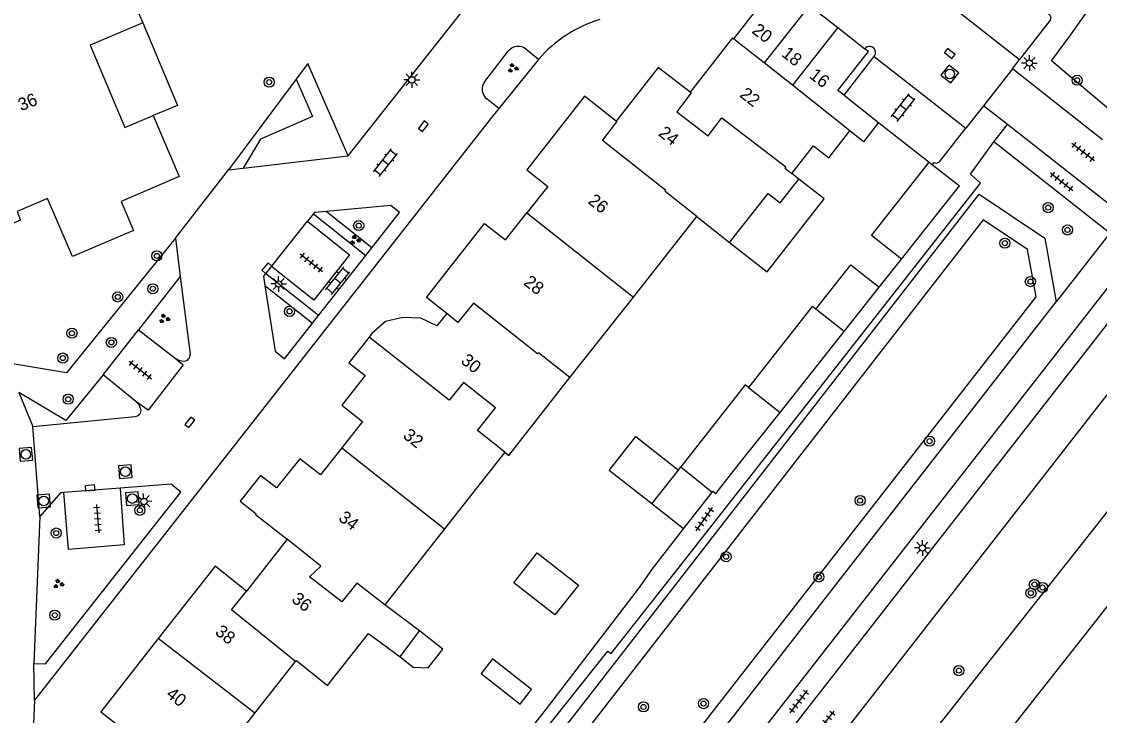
# Model space of a CAD drawing. Extents: x 126000 to 131009, y 393000 to 395500.
# Drawn here: x 130869.4 to 130954.5, y 395020.6 to 395075.3 of the extents above; entities that cross this region are included whole.
import ezdxf

# ---------------------------------------------------------------- set-up
doc = ezdxf.new("R2010")
doc.units = 0
for name, color, linetype in [('gg-afsc-erfafscheiding', 7, 'Continuous'), ('gg-afsc-muur', 7, 'Continuous'), ('gg-anno-huisnummerreeks BGT', 7, 'Continuous'), ('gg-bbg-bijgebouw', 7, 'Continuous'), ('gg-bbg-gedigitaliseerde bebouwing', 7, 'Continuous'), ('gg-bbg-gedigitaliseerde bijgebouw', 7, 'Continuous'), ('gg-bbg-hoofdgebouw', 7, 'Continuous'), ('gg-bbg-luifel en loopbrug', 7, 'Continuous'), ('gg-bbg-tussenscheiding', 7, 'Continuous'), ('gg-knt-verharding', 7, 'Continuous'), ('gg-knt-verharding nz', 7, 'Continuous'), ('gt-grn-groengrens', 7, 'Continuous'), ('gt-grn-weggrens', 7, 'Continuous'), ('gt-symb-boom', 7, 'Continuous'), ('gt-symb-groenvak', 7, 'Continuous'), ('gt-symb-klinker verharding', 7, 'Continuous'), ('gt-symb-kolk', 7, 'Continuous'), ('gt-symb-lichtmast', 7, 'Continuous'), ('gt-symb-rioolschacht', 7, 'Continuous'), ('gt-symb-tegel verharding', 7, 'Continuous')]:
    doc.layers.add(name, color=color, linetype=linetype)

# ---------------------------------------------------------------- blocks, each defined once
blk = doc.blocks.new('gt0-BOOM')
at = {"layer": 'gt-symb-boom'}
for radius in [0.4, 0.2]:
    blk.add_circle((0, 0), radius, dxfattribs=at)
blk = doc.blocks.new('gt0-LMAST')
at = {"layer": 'gt-symb-lichtmast'}
for p, q in [((-0.182, 0.173), (-0.447, 0.438)), ((-0.005, 0.246), (-0.005, 0.621)), ((0.172, 0.173), (0.437, 0.438)), ((-0.255, -0.004), (-0.63, -0.004)), ((-0.182, -0.181), (-0.447, -0.446)), ((-0.005, -0.254), (-0.005, -0.629)), ((0.437, -0.446), (0.172, -0.181)), ((0.245, -0.004), (0.62, -0.004))]:
    blk.add_line(p, q, dxfattribs=at)
blk.add_circle((-0.005, -0.004), 0.25, dxfattribs=at)
blk = doc.blocks.new('gt0-TEG1')
at = {"layer": 'gt-symb-tegel verharding'}
for p, q in [((-1.125, 0), (1.125, 0)), ((-0.9, -0.25), (-0.9, 0.25)), ((-0.45, -0.25), (-0.45, 0.25)), ((0, -0.25), (0, 0.25)), ((0.45, -0.25), (0.45, 0.25)), ((0.9, -0.25), (0.9, 0.25))]:
    blk.add_line(p, q, dxfattribs=at)
blk = doc.blocks.new('gt0-KL1')
at = {"layer": 'gt-symb-klinker verharding'}
for p, q in [((-1.15, 0.3), (1.15, 0.3)), ((-1, -0.3), (-1, 0.3)), ((-0.5, 0.3), (-0.5, 0.45)), ((0, -0.3), (0, 0.3)), ((0.5, 0.3), (0.5, 0.45)), ((1, -0.3), (1, 0.3)), ((-1.15, -0.3), (1.15, -0.3)), ((-0.5, -0.45), (-0.5, -0.3)), ((0.5, -0.45), (0.5, -0.3))]:
    blk.add_line(p, q, dxfattribs=at)
blk = doc.blocks.new('gt0-RS')
at = {"layer": 'gt-symb-rioolschacht'}
blk.add_lwpolyline([(-0.5, -0.5), (0.5, -0.5), (0.5, 0.5), (-0.5, 0.5)], close=True, dxfattribs=at)
blk.add_circle((0, 0), 0.375, dxfattribs=at)
blk = doc.blocks.new('gt0-KOLK')
at = {"layer": 'gt-symb-kolk'}
blk.add_lwpolyline([(0, 0), (0.375, 0), (0.375, 0.4), (-0.375, 0.4), (-0.375, 0), (0, 0)], dxfattribs=at)
blk = doc.blocks.new('gt0-GRVAK')
at = {"layer": 'gt-symb-groenvak'}
for p, q in [((-0.11, 0.189), (-0.228, 0.24)), ((-0.182, 0.153), (0.088, 0.153)), ((-0.091, 0.211), (-0.156, 0.322)), ((-0.047, 0.214), (-0.047, 0.393)), ((-0.004, 0.211), (0.061, 0.322)), ((0.015, 0.189), (0.133, 0.24)), ((0.262, -0.052), (0.197, 0.059)), ((0.305, -0.049), (0.305, 0.13)), ((0.349, -0.052), (0.414, 0.059)), ((-0.245, -0.228), (-0.363, -0.177)), ((-0.318, -0.264), (-0.047, -0.264)), ((-0.226, -0.206), (-0.291, -0.095)), ((-0.183, -0.203), (-0.183, -0.024)), ((-0.139, -0.206), (-0.074, -0.095)), ((-0.12, -0.228), (-0.002, -0.177)), ((0.243, -0.074), (0.125, -0.023)), ((0.17, -0.11), (0.441, -0.11)), ((0.368, -0.074), (0.486, -0.023))]:
    blk.add_line(p, q, dxfattribs=at)

msp = doc.modelspace()

# ---------------------------------------------------------------- linework, layer by layer
at = {"layer": 'gg-afsc-erfafscheiding'}
msp.add_line((130937.076, 395054.359), (130938.833, 395056.577), dxfattribs=at)
for points in [[(130920.483, 394985.246), (130932.09, 395000), (130973.025, 395051.951)], [(130898.269, 395005.571), (130901.395, 395009.615), (130901.608, 395009.45), (130910.731, 395020.985), (130918.171, 395030.682), (130919.187, 395032.139), (130921.64, 395035.288)]]:
    msp.add_lwpolyline(points, dxfattribs=at)
at = {"layer": 'gg-afsc-muur'}
msp.add_line((130937.036, 395067.353), (130941.018, 395064.22), dxfattribs=at)
at = {"layer": 'gg-bbg-bijgebouw'}
for p, q in [((130929.13, 395078.493), (130925.585, 395073.95)), ((130931.577, 395076.574), (130933.808, 395074.825)), ((130933.808, 395074.825), (130935.937, 395073.156)), ((130934.313, 395069.492), (130937.036, 395067.353))]:
    msp.add_line(p, q, dxfattribs=at)
msp.add_lwpolyline([(130934.313, 395069.492), (130933.818, 395069.881), (130936.221, 395072.933), (130935.937, 395073.156)], dxfattribs=at)
at = {"layer": 'gg-bbg-gedigitaliseerde bebouwing'}
for p, q in [((130930.742, 395062.874), (130930.176, 395063.313)), ((130917.679, 395053.58), (130922.68, 395059.93)), ((130922.68, 395059.93), (130925.272, 395057.888)), ((130912.67, 395047.22), (130917.679, 395053.58)), ((130907.528, 395041.338), (130902.766, 395035.294)), ((130902.766, 395035.294), (130898.052, 395029.311)), ((130900.801, 395027.251), (130898.052, 395029.311)), ((130896.783, 395027.041), (130899.268, 395025.192)), ((130887.805, 395020.754), (130891.018, 395024.841)), ((130884.522, 395016.579), (130887.805, 395020.754))]:
    msp.add_line(p, q, dxfattribs=at)
for points in [[(130869.964, 395078.293), (130871.282, 395078.849), (130871.631, 395078.019), (130876.837, 395080.214), (130878.955, 395075.193)], [(130878.955, 395075.193), (130874.808, 395073.444), (130877.547, 395066.949), (130879.774, 395067.888)], [(130930.176, 395063.313), (130931.903, 395065.511), (130933.104, 395064.567), (130934.767, 395066.684)], [(130925.272, 395057.888), (130928.317, 395061.752), (130929.267, 395061.003), (130930.742, 395062.874)], [(130907.528, 395041.338), (130907.84, 395041.09), (130912.67, 395047.22)], [(130891.018, 395024.841), (130891.08, 395024.92), (130893.55, 395022.93), (130896.783, 395027.041)]]:
    msp.add_lwpolyline(points, dxfattribs=at)
at = {"layer": 'gg-bbg-gedigitaliseerde bijgebouw'}
for p, q in [((130934.301, 395050.856), (130937.076, 395054.359)), ((130934.301, 395050.856), (130932.069, 395052.61)), ((130919.129, 395037.261), (130921.229, 395039.935)), ((130921.229, 395039.935), (130921.423, 395040.182)), ((130921.423, 395040.182), (130923.891, 395038.197)), ((130921.64, 395035.288), (130919.129, 395037.261))]:
    msp.add_line(p, q, dxfattribs=at)
for points in [[(130937.036, 395067.353), (130935.841, 395065.832), (130934.767, 395066.684)], [(130932.069, 395052.61), (130934.83, 395056.123), (130937.076, 395054.359)], [(130921.64, 395035.288), (130923.624, 395037.834), (130923.891, 395038.197)], [(130911.485, 395028.504), (130908.233, 395031.05), (130910.092, 395033.415), (130913.338, 395030.863), (130911.485, 395028.504)], [(130899.268, 395025.192), (130900.309, 395024.374), (130901.478, 395024.328), (130902.64, 395025.806), (130900.801, 395027.251)]]:
    msp.add_lwpolyline(points, dxfattribs=at)
at = {"layer": 'gg-bbg-hoofdgebouw'}
msp.add_line((130890.364, 395034.483), (130887.149, 395030.392), dxfattribs=at)
for points in [[(130879.774, 395067.888), (130881.833, 395063.092), (130877.245, 395061.109), (130878.235, 395058.827), (130873.405, 395056.778), (130871.446, 395061.356), (130869.046, 395060.334), (130869.323, 395059.636), (130866.44, 395058.407), (130865.266, 395061.293), (130865.944, 395061.576), (130864.791, 395064.331), (130867.092, 395065.297), (130865.298, 395069.625), (130862.952, 395068.652), (130860.902, 395073.495), (130864.861, 395075.174), (130864.521, 395075.998), (130869.964, 395078.293)], [(130925.585, 395073.95), (130925.491, 395074.016), (130922.157, 395069.738)], [(130922.157, 395069.738), (130919.643, 395071.694), (130916.332, 395067.439)], [(130916.332, 395067.439), (130913.823, 395069.41), (130909.259, 395063.6), (130910.915, 395062.291), (130909.279, 395060.223)], [(130902.965, 395052.277), (130901.346, 395053.555), (130905.924, 395059.366), (130907.586, 395058.084), (130909.279, 395060.223)], [(130902.965, 395052.277), (130902.176, 395051.305), (130900.894, 395051.923), (130899.475, 395051.964), (130898.109, 395051.638), (130897.045, 395050.702), (130896.826, 395050.425)], [(130896.826, 395050.425), (130895.226, 395048.402), (130896.504, 395047.392)], [(130896.504, 395047.392), (130894.659, 395045.058), (130896.299, 395043.761), (130894.665, 395041.674)], [(130894.665, 395041.674), (130892.996, 395039.543), (130891.344, 395040.827), (130889.522, 395038.525)], [(130889.522, 395038.525), (130888.258, 395039.505), (130886.655, 395037.487), (130887.911, 395036.49)], [(130887.911, 395036.49), (130887.87, 395036.438), (130890.364, 395034.483)], [(130887.149, 395030.392), (130884.674, 395032.347), (130880.188, 395026.642)], [(130880.188, 395026.642), (130875.65, 395020.87), (130878.145, 395018.924)]]:
    msp.add_lwpolyline(points, dxfattribs=at)
at = {"layer": 'gg-bbg-luifel en loopbrug'}
for p, q in [((130941.018, 395064.22), (130941.279, 395064.015)), ((130941.279, 395064.015), (130943.406, 395062.349)), ((130938.833, 395056.577), (130943.406, 395062.349)), ((130929.253, 395044.484), (130934.301, 395050.856)), ((130926.762, 395046.441), (130929.253, 395044.484))]:
    msp.add_line(p, q, dxfattribs=at)
for points in [[(130878.955, 395075.193), (130881.694, 395068.697), (130879.774, 395067.888)], [(130938.833, 395056.577), (130936.471, 395058.433), (130941.018, 395064.22)], [(130925.272, 395057.888), (130928.224, 395055.562), (130932.745, 395061.318), (130930.742, 395062.874)], [(130932.069, 395052.61), (130931.784, 395052.834), (130926.762, 395046.441)], [(130926.762, 395046.441), (130926.501, 395046.646), (130921.423, 395040.182)], [(130923.891, 395038.197), (130923.937, 395038.259), (130924.197, 395038.079), (130926.318, 395040.78), (130929.253, 395044.484)], [(130919.129, 395037.261), (130915.766, 395039.903), (130917.867, 395042.576), (130921.229, 395039.935)], [(130908.735, 395021.456), (130909.651, 395022.622), (130906.57, 395025.043), (130905.654, 395023.876), (130908.735, 395021.456)]]:
    msp.add_lwpolyline(points, dxfattribs=at)
at = {"layer": 'gg-bbg-tussenscheiding'}
for p, q in [((130931.577, 395076.574), (130928.01, 395072.04)), ((130933.808, 395074.825), (130930.23, 395070.28)), ((130928.01, 395072.04), (130925.585, 395073.95)), ((130930.23, 395070.28), (130928.01, 395072.04)), ((130934.767, 395066.684), (130930.23, 395070.28)), ((130909.279, 395060.223), (130917.679, 395053.58)), ((130894.665, 395041.674), (130902.766, 395035.294)), ((130887.805, 395020.754), (130880.188, 395026.642)), ((130899.268, 395025.192), (130900.801, 395027.251))]:
    msp.add_line(p, q, dxfattribs=at)
for points in [[(130922.157, 395069.738), (130922.23, 395069.677), (130921.1, 395068.19), (130923.57, 395066.28), (130924.67, 395067.7), (130929.72, 395063.84), (130929.64, 395063.73), (130930.176, 395063.313)], [(130922.68, 395059.93), (130920.18, 395061.9), (130920.25, 395061.98), (130915.23, 395065.92), (130916.382, 395067.401), (130916.332, 395067.439)], [(130912.67, 395047.22), (130910.178, 395049.182), (130910.11, 395049.1), (130905.056, 395053.091), (130903.831, 395051.577), (130902.965, 395052.277)], [(130907.528, 395041.338), (130905.37, 395043.05), (130906.79, 395044.84), (130904.26, 395046.84), (130903.15, 395045.44), (130896.826, 395050.425)], [(130898.052, 395029.311), (130895.863, 395031.019), (130894.68, 395029.53), (130892.13, 395031.52), (130893.01, 395032.35), (130890.364, 395034.483)], [(130891.018, 395024.841), (130885.965, 395028.908), (130887.149, 395030.392)]]:
    msp.add_lwpolyline(points, dxfattribs=at)
at = {"layer": 'gg-knt-verharding'}
for p, q in [((130895.173, 395064.719), (130904.176, 395076.099)), ((130905.954, 395070.59), (130907.809, 395072.962)), ((130910.198, 395072.32), (130909.227, 395073.113)), ((130934.313, 395069.492), (130936.692, 395072.563)), ((130947.606, 395071.583), (130948.162, 395072.326)), ((130947.606, 395071.583), (130945.319, 395068.666)), ((130954.697, 395065.973), (130947.606, 395071.583)), ((130907.071, 395068.447), (130906.13, 395069.188)), ((130907.071, 395068.447), (130906.408, 395067.626)), ((130945.319, 395068.666), (130943.927, 395066.891)), ((130947.2, 395067.188), (130945.319, 395068.666)), ((130906.408, 395067.626), (130870.419, 395021.773)), ((130957.112, 395059.4), (130947.2, 395067.188)), ((130955.287, 395058.628), (130946.132, 395065.828)), ((130886.897, 395063.739), (130895.173, 395064.719)), ((130881.544, 395058.229), (130885.725, 395063.6)), ((130885.725, 395063.6), (130886.897, 395063.739)), ((130892.438, 395060.147), (130891.964, 395059.566)), ((130892.438, 395060.147), (130896.56, 395056.851)), ((130881.544, 395058.229), (130881.924, 395055.204)), ((130896.56, 395056.851), (130897.031, 395057.449)), ((130892.833, 395052.116), (130896.56, 395056.851)), ((130957.253, 395057.082), (130899.769, 394983.384)), ((130889.119, 395055.976), (130888.647, 395055.423)), ((130881.924, 395055.204), (130882.693, 395049.077)), ((130892.833, 395052.116), (130888.647, 395055.423)), ((130957.952, 395055.175), (130914.925, 395000)), ((130892.364, 395051.52), (130892.833, 395052.116)), ((130875.83, 395047.44), (130878.613, 395050.983)), ((130878.613, 395050.983), (130881.508, 395048.76)), ((130878.415, 395045.33), (130875.83, 395047.44)), ((130869.186, 395046.046), (130870.296, 395043.371)), ((130870.296, 395043.371), (130878.362, 395044.156)), ((130870.838, 395036.269), (130870.36, 395024.679)), ((130870.419, 395021.773), (130869.774, 395006.346))]:
    msp.add_line(p, q, dxfattribs=at)
for points in [[(130947.182, 395078.524), (130950.527, 395075.862), (130950.635, 395075.647), (130950.571, 395075.415), (130948.162, 395072.326)], [(130941.279, 395064.015), (130941.406, 395064.201), (130941.632, 395064.149), (130941.843, 395064.24), (130943.927, 395066.891)], [(130887.483, 394990.272), (130898.707, 395004.381), (130899.012, 395004.132), (130901.267, 395006.952), (130900.978, 395007.218), (130915.671, 395025.65), (130915.931, 395025.456), (130921.506, 395032.532), (130939.307, 395055.237), (130945.081, 395062.567), (130944.274, 395063.275), (130946.132, 395065.828)], [(130897.031, 395057.449), (130899.227, 395060.239), (130898.548, 395060.795), (130893.427, 395060.319)], [(130893.427, 395060.319), (130892.508, 395060.233), (130892.438, 395060.147)], [(130891.964, 395059.566), (130895.275, 395056.918), (130892.466, 395053.336), (130889.119, 395055.976)], [(130888.647, 395055.423), (130888.476, 395055.223), (130888.595, 395054.481)], [(130888.595, 395054.481), (130889.419, 395049.316), (130890.157, 395048.716), (130892.364, 395051.52)], [(130959.222, 395051.219), (130919.271, 395000), (130899.067, 394974.06)], [(130881.508, 395048.76), (130881.848, 395048.567), (130882.236, 395048.515)], [(130878.819, 395044.728), (130878.687, 395045.076), (130878.415, 395045.33)], [(130870.36, 395024.679), (130871.273, 395024.638), (130881.958, 395038.182), (130881.209, 395038.827), (130877.169, 395038.507)], [(130872.732, 395038.156), (130872.46, 395038.134), (130870.838, 395036.269)], [(130877.169, 395038.507), (130877.496, 395034.025), (130873.09, 395033.672), (130872.732, 395038.156)]]:
    msp.add_lwpolyline(points, dxfattribs=at)
for centre, radius, start, end in [((130918.06, 395065.559), 10.369, 106.9262, 139.30514), ((130908.588, 395072.38), 0.972, 48.91235, 143.24446), ((130936.315, 395072.86), 0.48, 321.85283, 141.85283), ((130906.734, 395069.976), 0.993, 141.78409, 232.5263), ((130882.184, 395049.024), 0.511, 275.80092, 5.96532), ((130878.318, 395044.66), 0.506, 274.98264, 7.77107)]:
    msp.add_arc(centre, radius, start, end, dxfattribs=at)
at = {"layer": 'gg-knt-verharding nz'}
for p, q in [((130940.936, 395077.992), (130948.162, 395072.326)), ((130936.692, 395072.563), (130943.927, 395066.891)), ((130910.198, 395072.32), (130907.071, 395068.447)), ((130889.119, 395055.976), (130891.964, 395059.566)), ((130877.169, 395038.507), (130872.732, 395038.156))]:
    msp.add_line(p, q, dxfattribs=at)
msp.add_lwpolyline([(130881.508, 395048.76), (130882.152, 395048.222), (130879.378, 395044.654), (130878.415, 395045.33)], dxfattribs=at)
at = {"layer": 'gt-grn-groengrens'}
for p, q in [((130891.079, 395070.775), (130885.725, 395063.6)), ((130897.031, 395057.449), (130893.427, 395060.319)), ((130955.287, 395058.628), (130951.052, 395053.197)), ((130881.924, 395055.204), (130878.613, 395050.983)), ((130888.595, 395054.481), (130892.364, 395051.52)), ((130902.086, 394990.41), (130951.052, 395053.197))]:
    msp.add_line(p, q, dxfattribs=at)
for points in [[(130956.026, 395067.705), (130950.684, 395072.215), (130952.176, 395074.222), (130953.376, 395075.944), (130948.38, 395080.056)], [(130895.173, 395064.719), (130892, 395072.01), (130891.079, 395070.775)], [(130891.079, 395070.775), (130892.362, 395067.828), (130888.253, 395066.04), (130886.897, 395063.739)], [(130902.086, 394990.41), (130894.922, 394989.605), (130892.883, 394990.952), (130891.345, 394992.721), (130944.964, 395061.686), (130950.15, 395058.232), (130951.052, 395053.197)], [(130893.286, 394992.775), (130893.881, 394992.09), (130895.295, 394991.156), (130901.292, 394991.83), (130949.457, 395053.592), (130948.786, 395057.338), (130945.293, 395059.665), (130893.286, 394992.775)], [(130881.544, 395058.229), (130872.944, 395047.607), (130868.218, 395048.379)], [(130973.025, 395051.951), (130969.143, 395054.455), (130876.914, 394937.734)], [(130875.83, 395047.44), (130872.883, 395043.848), (130869.186, 395046.046)]]:
    msp.add_lwpolyline(points, dxfattribs=at)
at = {"layer": 'gt-grn-weggrens'}
for p, q in [((130946.132, 395065.828), (130947.2, 395067.188)), ((130870.838, 395036.269), (130870.296, 395043.371)), ((130870.419, 395021.773), (130870.36, 395024.679))]:
    msp.add_line(p, q, dxfattribs=at)

# ---------------------------------------------------------------- block references
at = {"layer": 'gt-symb-boom'}
for p in [(130888.933, 395070.525), (130952.694, 395070.676), (130950.41, 395060.63), (130951.937, 395058.871), (130947, 395057.83), (130949.007, 395054.792), (130876.481, 395050), (130941.055, 395042.212), (130935.57, 395037.527), (130924.991, 395033.098), (130932.317, 395031.503), (130949.323, 395030.906), (130949.965, 395030.668), (130949.057, 395030.232), (130943.367, 395024.112), (130918.479, 395021.253), (130923.211, 395021.513)]:
    msp.add_blockref('gt0-BOOM', p, dxfattribs=at)
at = {"layer": 'gt-symb-boom', "rotation": 90}
for p in [(130896.001, 395059.214), (130880.075, 395056.823), (130876.981, 395053.586), (130879.754, 395054.233), (130890.54, 395052.451), (130873.375, 395050.724), (130872.651, 395048.768), (130873.071, 395045.518), (130878.735, 395036.759), (130872.133, 395034.963), (130872.022, 395028.486)]:
    msp.add_blockref('gt0-BOOM', p, dxfattribs=at)
at = {"layer": 'gt-symb-groenvak'}
for p in [(130908.16, 395071.622), (130895.704, 395058.071), (130880.648, 395051.869), (130872.298, 395030.948)]:
    msp.add_blockref('gt0-GRVAK', p, dxfattribs=at)
at = {"layer": 'gt-symb-klinker verharding'}
for p, rotation in [((130938.975, 395068.517), 52.06473675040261), ((130898.107, 395064.181), 51.66247710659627), ((130894.342, 395054.861), 51.00900595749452)]:
    msp.add_blockref('gt0-KL1', p, dxfattribs=dict(at, rotation=rotation))
at = {"layer": 'gt-symb-kolk'}
for p, rotation in [((130942.521, 395072.625), -38.096085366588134), ((130901.261, 395066.923), 51.90391463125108), ((130888.901, 395055.724), 48.85180488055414), ((130882.839, 395043.573), 51.90391462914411), ((130874.822, 395038.323), 5.277406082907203)]:
    msp.add_blockref('gt0-KOLK', p, dxfattribs=dict(at, rotation=rotation))
at = {"layer": 'gt-symb-lichtmast'}
for p in [(130948.937, 395072.036), (130900.198, 395070.713), (130889.689, 395054.612), (130940.489, 395033.794)]:
    msp.add_blockref('gt0-LMAST', p, dxfattribs=at)
at = {"layer": 'gt-symb-lichtmast', "rotation": 4.530520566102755}
msp.add_blockref('gt0-LMAST', (130879.057, 395037.452), dxfattribs=at)
at = {"layer": 'gt-symb-rioolschacht'}
for p, rotation in [((130942.651, 395071.171), -38.09608537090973), ((130869.738, 395041.171), 5.277406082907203), ((130877.583, 395039.805), 5.277406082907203), ((130871.142, 395037.492), 5.2774060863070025), ((130878.137, 395037.68), 4.530520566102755)]:
    msp.add_blockref('gt0-RS', p, dxfattribs=dict(at, rotation=rotation))
at = {"layer": 'gt-symb-tegel verharding'}
for p, rotation in [((130953.18, 395065.026), -37.8900628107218), ((130951.483, 395062.681), -37.89006281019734), ((130892.269, 395056.285), -38.05096838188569), ((130878.77, 395047.815), -38.050968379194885), ((130875.396, 395036.092), -85.64084837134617), ((130923.275, 395036.054), 54.608892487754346), ((130930.741, 395021.671), 52.10993718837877), ((130932.833, 395020.036), 52.10993718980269)]:
    msp.add_blockref('gt0-TEG1', p, dxfattribs=dict(at, rotation=rotation))

# ---------------------------------------------------------------- texts
at = {"layer": 'gg-anno-huisnummerreeks BGT'}
for s, rotation, p in [('20', 321.9, (130926.965, 395074.472)), ('18', 321.9, (130929.306, 395072.637)), ('16', 321.9, (130931.486, 395070.928)), ('22', 322.1, (130925.999, 395069.424)), ('36', 22.5, (130869.369, 395068.22)), ('24', 322.1, (130919.585, 395066.37)), ('26', 321.7, (130914.026, 395061.029)), ('28', 321.6, (130908.947, 395054.611)), ('30', 320.9, (130903.994, 395048.431)), ('32', 321.9, (130899.426, 395042.525)), ('34', 321.9, (130894.337, 395036.026)), ('36', 321.8, (130890.631, 395029.607)), ('38', 321.8, (130884.596, 395027.033)), ('40', 321.8, (130880.73, 395022.117))]:
    msp.add_text(s, height=1, rotation=rotation, dxfattribs=at).set_placement(p)

doc.saveas('drawing.dxf')
